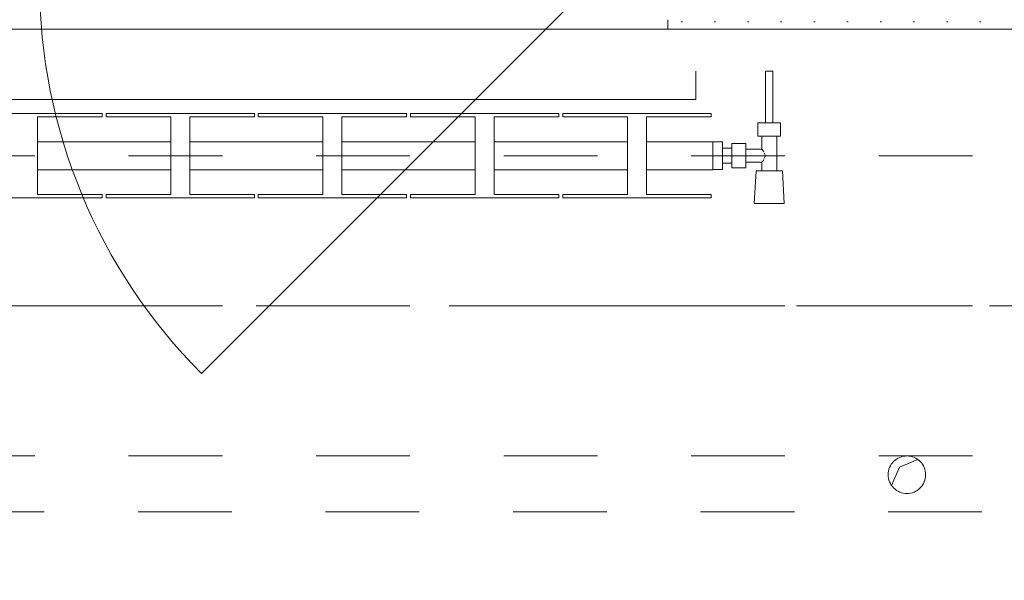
# Model space of a CAD drawing. Header units: metres. Extents: x -3.6 to 84.5, y -11 to 16.8.
# Tile 562 of 656: x 53.264 to 54.314, y 12.857 to 13.455. Entities that reach past the tile are written whole.
import ezdxf

# ---------------------------------------------------------------- set-up
doc = ezdxf.new("R2010")
doc.units = ezdxf.units.M
doc.header["$MEASUREMENT"] = 0
for name, pattern in [('Achse', [0.2, 0.1, -0.05, 0, -0.05]), ('Strichlinie doppelt', [0.546806, 0.264583, -0.105833, 0.070556, -0.105833]), ('Strichlinie eng', [0.115, 0.075, -0.04]), ('Untersicht', [0.1, 0.075, -0.025])]:
    doc.linetypes.add(name, pattern=pattern)
for name, color, linetype in [('152 - Bemaßung_ Beschriftung.Ausbau', 7, 'Continuous'), ('301 - Elemente.Linie', 7, 'Continuous'), ('451 - Universal.Achsen Raster', 7, 'Continuous'), ('603 - Struktur.Bodenplatte_ Decke Roh', 7, 'Continuous'), ('604 - Struktur.Wand Aussen', 7, 'Continuous'), ('608 - Struktur.Träger', 7, 'Continuous'), ('650 - Abdeckung.Fußboden Aufbau', 7, 'Continuous'), ('653 - Abdeckung.TB Verkofferung', 7, 'Continuous')]:
    doc.layers.add(name, color=color, linetype=linetype)
doc.styles.add('ERSTELLTER_STIL_2', font='txt')
doc.dimstyles.new('ERSTELLTER_STIL__1', dxfattribs={"dimtxt": 0.1, "dimasz": 0.0532, "dimexe": 0.18, "dimexo": 0.0625, "dimgap": 0, "dimtad": 1, "dimzin": 0, "dimdsep": 46, "dimtxsty": 'ERSTELLTER_STIL_2', "dimblk": 'ARROWHEAD_2', "dimblk1": 'ARROWHEAD_2', "dimblk2": 'ARROWHEAD_2', "dimcen": 0.09, "dimse1": 1, "dimse2": 1, "dimclrd": 7, "dimclre": 7, "dimclrt": 7, "dimazin": 0, "dimtfac": 1, "dimtdec": 4, "dimtmove": 0, "dimatfit": 3, "dimfxl": 1, "dimtolj": 1, "dimtzin": 0, "dimarcsym": 0})
doc.dimstyles.new('ERSTELLTER_STIL__3', dxfattribs={"dimtxt": 0.1, "dimasz": 0.0532, "dimexe": 0.18, "dimexo": 0.0625, "dimgap": 0, "dimtad": 1, "dimtih": 1, "dimtoh": 1, "dimzin": 0, "dimdsep": 46, "dimtxsty": 'ERSTELLTER_STIL_2', "dimblk": 'ARROWHEAD_2', "dimblk1": 'ARROWHEAD_2', "dimblk2": 'ARROWHEAD_2', "dimcen": 0.09, "dimse1": 1, "dimse2": 1, "dimclrd": 7, "dimclre": 7, "dimclrt": 7, "dimazin": 0, "dimtfac": 1, "dimtdec": 4, "dimtmove": 0, "dimatfit": 3, "dimfxl": 1, "dimtolj": 1, "dimtzin": 0, "dimarcsym": 0})
pattern_1 = [(45, (0, 0), (-0.01767767, 0.01767767), [0, -0.025])]

# ---------------------------------------------------------------- blocks, each defined once
blk = doc.blocks.new('*D305')
at = {"layer": '152 - Bemaßung_ Beschriftung.Ausbau', "color": 7, "linetype": 'Continuous', "lineweight": 5}
for p, q in [((63.4, 13.7152), (63.47, 13.6748)), ((63.435, 7.935), (63.435, 13.695))]:
    blk.add_line(p, q, dxfattribs=at)
blk = doc.blocks.new('ARROWHEAD_2')
at = {"color": 0, "linetype": 'Continuous', "lineweight": 0}
for p, q in [((-0.378, -0.655), (0.378, 0.655)), ((0, 0), (-1, 0))]:
    blk.add_line(p, q, dxfattribs=at)
blk = doc.blocks.new('*D306')
at = {"layer": '152 - Bemaßung_ Beschriftung.Ausbau', "color": 7, "linetype": 'Continuous', "lineweight": 5}
for p, q in [((63.435, 13.845), (63.435, 13.8792)), ((63.47, 13.8248), (63.4, 13.8652)), ((63.4875, 13.845), (63.3825, 13.845)), ((63.435, 13.695), (63.435, 13.845)), ((63.4, 13.7152), (63.47, 13.6748)), ((63.4875, 13.695), (63.3825, 13.695)), ((63.435, 7.935), (63.435, 13.695))]:
    blk.add_line(p, q, dxfattribs=at)
blk = doc.blocks.new('*D387')
at = {"layer": '152 - Bemaßung_ Beschriftung.Ausbau', "color": 7, "linetype": 'Continuous', "lineweight": 5}
for p, q in [((50.99, 15.3025), (50.99, 15.4075)), ((50.8602, 15.39), (50.8198, 15.32)), ((51.0102, 15.39), (50.9698, 15.32)), ((50.84, 15.355), (50.99, 15.355)), ((50.99, 15.355), (58.03, 15.355))]:
    blk.add_line(p, q, dxfattribs=at)
blk = doc.blocks.new('*D388')
at = {"layer": '152 - Bemaßung_ Beschriftung.Ausbau', "color": 7, "linetype": 'Continuous', "lineweight": 5}
for p, q in [((58.03, 15.3025), (58.03, 15.4075)), ((51.0102, 15.39), (50.9698, 15.32)), ((58.0502, 15.39), (58.0098, 15.32)), ((50.99, 15.355), (58.03, 15.355)), ((58.03, 15.355), (58.08, 15.355))]:
    blk.add_line(p, q, dxfattribs=at)
at = {"layer": '152 - Bemaßung_ Beschriftung.Ausbau', "color": 7, "lineweight": 5, "char_height": 0.1, "attachment_point": 7, "style": 'ERSTELLTER_STIL_2'}
for s, insert in [('\\A1;{\\pql;\\fArial|b0|i0|c0|p38;7,04}', (54.339, 15.375)), ('\\A1;{\\pql;\\fArial|b0|i0|c0|p38;5}', (57.9339, 15.375))]:
    blk.add_mtext(s, dxfattribs=dict(at, insert=insert))
blk = doc.blocks.new('*D426')
at = {"layer": '152 - Bemaßung_ Beschriftung.Ausbau', "color": 7, "linetype": 'Continuous', "lineweight": 5}
for p, q in [((51.08, 15.8025), (51.08, 15.9075)), ((50.8002, 15.89), (50.7598, 15.82)), ((51.1002, 15.89), (51.0598, 15.82)), ((50.78, 15.855), (51.08, 15.855)), ((51.08, 15.855), (54.38, 15.855))]:
    blk.add_line(p, q, dxfattribs=at)
at = {"layer": '152 - Bemaßung_ Beschriftung.Ausbau', "color": 7, "lineweight": 5, "insert": (50.8541, 15.875), "char_height": 0.1, "attachment_point": 7, "style": 'ERSTELLTER_STIL_2'}
blk.add_mtext('\\A1;{\\pql;\\fArial|b0|i0|c0|p38;30}', dxfattribs=at)
blk = doc.blocks.new('*D427')
at = {"layer": '152 - Bemaßung_ Beschriftung.Ausbau', "color": 7, "linetype": 'Continuous', "lineweight": 5}
for p, q in [((54.38, 15.8025), (54.38, 15.9075)), ((51.1002, 15.89), (51.0598, 15.82)), ((54.4002, 15.89), (54.3598, 15.82)), ((51.08, 15.855), (54.38, 15.855)), ((54.38, 15.855), (54.68, 15.855))]:
    blk.add_line(p, q, dxfattribs=at)
at = {"layer": '152 - Bemaßung_ Beschriftung.Ausbau', "color": 7, "lineweight": 5, "insert": (52.597, 15.875), "char_height": 0.1, "attachment_point": 7, "style": 'ERSTELLTER_STIL_2'}
blk.add_mtext('\\A1;{\\pql;\\fArial|b0|i0|c0|p38;3,30}', dxfattribs=at)
blk = doc.blocks.new('*D538')
at = {"layer": '152 - Bemaßung_ Beschriftung.Ausbau', "color": 7, "linetype": 'Continuous', "lineweight": 5}
for p, q in [((63.9, 13.4752), (63.97, 13.4348)), ((63.935, 8.2), (63.935, 13.455)), ((63.9, 8.2202), (63.97, 8.1798)), ((63.9875, 8.2), (63.8825, 8.2)), ((63.935, 8.15), (63.935, 8.2))]:
    blk.add_line(p, q, dxfattribs=at)
at = {"layer": '152 - Bemaßung_ Beschriftung.Ausbau', "color": 7, "lineweight": 5, "insert": (63.9344, 10.6694), "char_height": 0.1, "attachment_point": 7, "rotation": 90, "style": 'ERSTELLTER_STIL_2'}
blk.add_mtext('\\A1;{\\pql;\\fArial|b0|i0|c0|p38;5,25\\fArial|b0|i0|c0|p38;\\A1{\\H.66x;\\S5^  ;}}', dxfattribs=at)
blk = doc.blocks.new('*D539')
at = {"layer": '152 - Bemaßung_ Beschriftung.Ausbau', "color": 7, "linetype": 'Continuous', "lineweight": 5}
for p, q in [((63.9, 13.7152), (63.97, 13.6748)), ((63.935, 13.455), (63.935, 13.695)), ((63.9, 13.4752), (63.97, 13.4348)), ((63.9875, 13.455), (63.8825, 13.455)), ((63.935, 8.2), (63.935, 13.455))]:
    blk.add_line(p, q, dxfattribs=at)
at = {"layer": '152 - Bemaßung_ Beschriftung.Ausbau', "color": 7, "lineweight": 5, "insert": (63.915, 13.4991), "char_height": 0.1, "attachment_point": 7, "rotation": 90, "style": 'ERSTELLTER_STIL_2'}
blk.add_mtext('\\A1;{\\pql;\\fArial|b0|i0|c0|p38;24}', dxfattribs=at)

msp = doc.modelspace()

# ---------------------------------------------------------------- hatches: boundary and pattern name
at = {"layer": '604 - Struktur.Wand Aussen', "linetype": 'Continuous', "lineweight": 0, "true_color": 0x000000}
h = msp.add_hatch(dxfattribs=at)
h.set_pattern_fill('Gips_0001', color=18, style=0, pattern_type=2)
h.set_pattern_definition(pattern_1)
h.paths.add_polyline_path([(53.965, 13.445), (53.965, 13.505), (53.955, 13.505), (53.955, 13.445)])
h = msp.add_hatch(dxfattribs=at)
h.set_pattern_fill('Gips_0001', color=18, style=0, pattern_type=2)
h.set_pattern_definition(pattern_1)
h.paths.add_polyline_path([(53.965, 13.445), (54.37, 13.445), (54.37, 13.455), (53.965, 13.455)])

# ---------------------------------------------------------------- linework, layer by layer
at = {"layer": '301 - Elemente.Linie', "color": 7, "linetype": 'Continuous', "lineweight": 9}
for p, q in [((53.985, 13.4), (53.985, 13.37)), ((54.0592, 13.4), (54.0603, 13.4)), ((54.0592, 13.4), (54.0592, 13.345)), ((54.0603, 13.4), (54.0632, 13.4)), ((54.0632, 13.4), (54.066, 13.4)), ((54.066, 13.4), (54.0672, 13.4)), ((54.0672, 13.4), (54.0672, 13.345)), ((53.985, 13.37), (51.585, 13.37)), ((53.1936, 13.355), (53.3519, 13.355)), ((53.3519, 13.3513), (53.2829, 13.3513)), ((53.2829, 13.3513), (53.2829, 13.2688)), ((53.3519, 13.355), (53.3519, 13.3513)), ((53.3519, 13.355), (53.3519, 13.3513)), ((53.3559, 13.3513), (53.3559, 13.355)), ((53.3559, 13.355), (53.5142, 13.355)), ((53.4249, 13.3513), (53.3559, 13.3513)), ((53.4249, 13.2688), (53.4249, 13.3513)), ((53.5142, 13.3513), (53.4452, 13.3513)), ((53.4452, 13.3513), (53.4452, 13.2688)), ((53.5142, 13.355), (53.5142, 13.3513)), ((53.5182, 13.3513), (53.5182, 13.355)), ((53.5182, 13.3513), (53.5182, 13.355)), ((53.5182, 13.355), (53.6765, 13.355)), ((53.5872, 13.3513), (53.5182, 13.3513)), ((53.5872, 13.2688), (53.5872, 13.3513)), ((53.6765, 13.3513), (53.6075, 13.3513)), ((53.6075, 13.3513), (53.6075, 13.2688)), ((53.6765, 13.355), (53.6765, 13.3513)), ((53.6806, 13.3513), (53.6806, 13.355)), ((53.6806, 13.3513), (53.6806, 13.355)), ((53.6806, 13.355), (53.8388, 13.355)), ((53.7495, 13.3513), (53.6806, 13.3513)), ((53.7495, 13.2688), (53.7495, 13.3513)), ((53.8388, 13.3513), (53.7698, 13.3513)), ((53.7698, 13.3513), (53.7698, 13.2688)), ((53.8388, 13.355), (53.8388, 13.3513)), ((53.8388, 13.355), (53.8388, 13.3513)), ((53.8429, 13.3513), (53.8429, 13.355)), ((53.8429, 13.355), (54.0011, 13.355)), ((53.9119, 13.3513), (53.8429, 13.3513)), ((53.9119, 13.2688), (53.9119, 13.3513)), ((54.0011, 13.3513), (53.9322, 13.3513)), ((53.9322, 13.3513), (53.9322, 13.2688)), ((54.0011, 13.355), (54.0011, 13.3513)), ((54.0011, 13.355), (54.0011, 13.3513)), ((54.0512, 13.345), (54.0572, 13.345)), ((54.0512, 13.345), (54.0512, 13.331)), ((54.0572, 13.345), (54.0692, 13.345)), ((54.0592, 13.345), (54.0603, 13.345)), ((54.0603, 13.345), (54.0632, 13.345)), ((54.0632, 13.345), (54.066, 13.345)), ((54.066, 13.345), (54.0672, 13.345)), ((54.0692, 13.345), (54.0752, 13.345)), ((54.0752, 13.345), (54.0752, 13.331)), ((54.0512, 13.331), (54.0572, 13.331)), ((54.0552, 13.331), (54.0552, 13.317)), ((54.0572, 13.331), (54.0692, 13.331)), ((54.0692, 13.331), (54.0752, 13.331)), ((54.0712, 13.331), (54.0712, 13.294)), ((53.4249, 13.325), (53.2829, 13.325)), ((53.5872, 13.325), (53.4452, 13.325)), ((53.7495, 13.325), (53.6075, 13.325)), ((53.9119, 13.325), (53.7698, 13.325)), ((54.0032, 13.325), (53.9322, 13.325)), ((54.0032, 13.325), (54.0032, 13.3206)), ((54.0132, 13.3247), (54.0032, 13.3247)), ((54.0132, 13.3247), (54.0032, 13.3247)), ((54.0032, 13.3206), (54.0032, 13.31)), ((54.0132, 13.3247), (54.0132, 13.31)), ((54.0132, 13.3247), (54.0132, 13.31)), ((54.0132, 13.318), (54.0132, 13.3157)), ((54.0232, 13.318), (54.0132, 13.318)), ((54.0132, 13.3157), (54.0132, 13.31)), ((54.0232, 13.323), (54.0232, 13.3165)), ((54.0382, 13.323), (54.0232, 13.323)), ((54.0232, 13.3165), (54.0232, 13.3035)), ((54.0382, 13.323), (54.0382, 13.3165)), ((54.0552, 13.317), (54.0382, 13.317)), ((54.0382, 13.3165), (54.0382, 13.3035)), ((54.0552, 13.317), (54.0569, 13.3149)), ((54.0032, 13.31), (54.0032, 13.2994)), ((54.0132, 13.31), (54.0132, 13.2953)), ((54.0132, 13.31), (54.0132, 13.2953)), ((54.0132, 13.31), (54.0132, 13.3043)), ((54.0569, 13.3051), (54.0552, 13.303)), ((54.0569, 13.3149), (54.0574, 13.3139)), ((54.0574, 13.3061), (54.0569, 13.3051)), ((54.0579, 13.3129), (54.0593, 13.31)), ((54.0593, 13.31), (54.0579, 13.3071)), ((53.4249, 13.295), (53.2829, 13.295)), ((53.5872, 13.295), (53.4452, 13.295)), ((53.7495, 13.295), (53.6075, 13.295)), ((53.9119, 13.295), (53.7698, 13.295)), ((54.0032, 13.295), (53.9322, 13.295)), ((54.0032, 13.2994), (54.0032, 13.295)), ((54.0132, 13.2953), (54.0032, 13.2953)), ((54.0132, 13.2953), (54.0032, 13.2953)), ((54.0132, 13.2953), (54.0032, 13.2953)), ((54.0132, 13.2953), (54.0032, 13.2953)), ((54.0132, 13.3043), (54.0132, 13.302)), ((54.0232, 13.302), (54.0132, 13.302)), ((54.0232, 13.3035), (54.0232, 13.297)), ((54.0382, 13.297), (54.0232, 13.297)), ((54.0382, 13.3035), (54.0382, 13.297)), ((54.0552, 13.303), (54.0382, 13.303)), ((54.0552, 13.303), (54.0552, 13.294)), ((54.0492, 13.294), (54.0472, 13.259)), ((54.0492, 13.294), (54.0533, 13.294)), ((54.0533, 13.294), (54.0632, 13.294)), ((54.0632, 13.294), (54.0731, 13.294)), ((54.0731, 13.294), (54.0772, 13.294)), ((54.0772, 13.294), (54.0792, 13.259)), ((53.3519, 13.265), (53.1936, 13.265)), ((53.3519, 13.265), (53.1936, 13.265)), ((53.2829, 13.2688), (53.3519, 13.2688)), ((53.3519, 13.2688), (53.3519, 13.265)), ((53.3519, 13.2688), (53.3519, 13.265)), ((53.3559, 13.265), (53.3559, 13.2688)), ((53.3559, 13.2688), (53.4249, 13.2688)), ((53.5142, 13.265), (53.3559, 13.265)), ((53.5142, 13.265), (53.3559, 13.265)), ((53.4452, 13.2688), (53.5142, 13.2688)), ((53.5142, 13.2688), (53.5142, 13.265)), ((53.5182, 13.265), (53.5182, 13.2688)), ((53.5182, 13.265), (53.5182, 13.2688)), ((53.5182, 13.2688), (53.5872, 13.2688)), ((53.6765, 13.265), (53.5182, 13.265)), ((53.6765, 13.265), (53.5182, 13.265)), ((53.6075, 13.2688), (53.6765, 13.2688)), ((53.6765, 13.2688), (53.6765, 13.265)), ((53.6806, 13.265), (53.6806, 13.2688)), ((53.6806, 13.265), (53.6806, 13.2688)), ((53.6806, 13.2688), (53.7495, 13.2688)), ((53.8388, 13.265), (53.6806, 13.265)), ((53.8388, 13.265), (53.6806, 13.265)), ((53.7698, 13.2688), (53.8388, 13.2688)), ((53.8388, 13.2688), (53.8388, 13.265)), ((53.8388, 13.2688), (53.8388, 13.265)), ((53.8429, 13.265), (53.8429, 13.2688)), ((53.8429, 13.2688), (53.9119, 13.2688)), ((54.0011, 13.265), (53.8429, 13.265)), ((54.0011, 13.265), (53.8429, 13.265)), ((53.9322, 13.2688), (54.0011, 13.2688)), ((54.0011, 13.2688), (54.0011, 13.265)), ((54.0011, 13.2688), (54.0011, 13.265)), ((54.0518, 13.259), (54.0472, 13.259)), ((54.0472, 13.259), (54.0518, 13.259)), ((54.0518, 13.259), (54.0632, 13.259)), ((54.0632, 13.259), (54.0518, 13.259)), ((54.0632, 13.259), (54.0745, 13.259)), ((54.0745, 13.259), (54.0632, 13.259)), ((54.0745, 13.259), (54.0792, 13.259)), ((54.0792, 13.259), (54.0745, 13.259))]:
    msp.add_line(p, q, dxfattribs=at)
at = {"layer": '451 - Universal.Achsen Raster', "color": 160, "linetype": 'Strichlinie doppelt', "lineweight": 9, "true_color": 0x3232ff}
msp.add_line((64.935, 13.15), (-3.175, 13.15), dxfattribs=at)
at = {"layer": '603 - Struktur.Bodenplatte_ Decke Roh', "color": 7, "linetype": 'Continuous', "lineweight": 5}
for p, q in [((54.202, 12.978), (54.2215, 12.9863)), ((54.1936, 12.9585), (54.202, 12.978))]:
    msp.add_line(p, q, dxfattribs=at)
at = {"layer": '603 - Struktur.Bodenplatte_ Decke Roh', "color": 7, "linetype": 'Continuous', "lineweight": 9, "flags": 128}
msp.add_lwpolyline([(54.23, 12.97, 0.414214), (54.21, 12.99, 0.414214), (54.19, 12.97, 0.414214), (54.21, 12.95, 0.414214)], format="xyb", close=True, dxfattribs=at)
at = {"layer": '604 - Struktur.Wand Aussen', "color": 7, "linetype": 'Continuous', "lineweight": 9}
for p, q in [((53.875, 13.495), (53.4578, 13.0778)), ((53.955, 13.445), (51.575, 13.445))]:
    msp.add_line(p, q, dxfattribs=at)
at = {"layer": '604 - Struktur.Wand Aussen', "color": 7, "linetype": 'Continuous', "lineweight": 5}
for p in [(53.955, 13.455), (53.955, 13.455), (53.965, 13.445)]:
    msp.add_line(p, (53.955, 13.445), dxfattribs=at)
at = {"layer": '604 - Struktur.Wand Aussen', "color": 7, "linetype": 'Strichlinie eng', "lineweight": 9}
msp.add_line((53.955, 13.445), (51.575, 13.445), dxfattribs=at)
at = {"layer": '604 - Struktur.Wand Aussen', "color": 7, "linetype": 'Continuous', "lineweight": 5, "flags": 128}
msp.add_lwpolyline([(53.965, 13.445), (54.37, 13.445)], dxfattribs=at)
at = {"layer": '604 - Struktur.Wand Aussen', "color": 7, "linetype": 'Continuous', "lineweight": 9}
msp.add_arc((53.875, 13.495), 0.59, 180, 225, dxfattribs=at)
msp.add_point((53.955, 13.445), dxfattribs=at)
at = {"layer": '608 - Struktur.Träger', "color": 7, "linetype": 'Untersicht', "lineweight": 13}
for p, q in [((50.78, 13.31), (61.88, 13.31)), ((50.78, 12.99), (61.88, 12.99))]:
    msp.add_line(p, q, dxfattribs=at)
at = {"layer": '608 - Struktur.Träger', "color": 7, "linetype": 'Achse', "lineweight": 9}
msp.add_line((50.78, 13.15), (61.88, 13.15), dxfattribs=at)
at = {"layer": '650 - Abdeckung.Fußboden Aufbau', "color": 7, "linetype": 'Continuous', "lineweight": 13, "flags": 128}
msp.add_lwpolyline([(54.37, 13.445), (51.09, 13.445), (51.09, 12.99), (50.99, 12.99), (50.99, 8.51), (51.09, 8.51), (51.09, 8.09), (51.04, 8.09), (51.04, 5.5675), (50.865, 5.5675), (50.865, 5.925)], dxfattribs=at)
msp.add_lwpolyline([(54.37, 13.445), (51.09, 13.445), (51.09, 12.99), (50.99, 12.99), (50.99, 8.51), (51.09, 8.51), (51.09, 8.09), (51.04, 8.09), (51.04, 5.5675), (50.865, 5.5675), (50.865, 5.925)], dxfattribs=at)
msp.add_lwpolyline([(54.37, 13.445), (51.09, 13.445), (51.09, 12.99), (50.99, 12.99), (50.99, 8.51), (51.09, 8.51), (51.09, 8.09), (51.04, 8.09), (51.04, 5.5675), (50.865, 5.5675), (50.865, 5.925)], dxfattribs=at)
at = {"layer": '653 - Abdeckung.TB Verkofferung', "color": 7, "linetype": 'Untersicht', "lineweight": 9}
msp.add_line((50.99, 12.9305), (61.57, 12.9305), dxfattribs=at)

# ---------------------------------------------------------------- dimensions: what is measured, and where the dimension line sits
at = {"layer": '152 - Bemaßung_ Beschriftung.Ausbau', "color": 7, "linetype": 'Continuous', "lineweight": 5}
for base, p1, p2, picture, middle in [((51.08, 15.855), (50.78, 13), (51.08, 13), '*D426', (50.9303, 15.925)), ((54.38, 15.855), (51.08, 13), (54.38, 13), '*D427', (52.7268, 15.925)), ((58.03, 15.355), (50.99, 10.7194), (58.03, 10.555), '*D388', (54.4689, 15.425)), ((50.99, 15.355), (50.84, 10.7194), (50.99, 10.7194), '*D387', (50.7443, 15.425))]:
    dim = msp.add_linear_dim(base=base, p1=p1, p2=p2, dimstyle='ERSTELLTER_STIL__3', dxfattribs=at)
    dim.commit()
    dim.dimension.update_dxf_attribs({"geometry": picture, "text_midpoint": middle, "dimtype": 160})
for base, p1, p2, picture, middle in [((63.435, 13.845), (31.13, 13.695), (62.425, 13.845), '*D306', (63.365, 13.5992)), ((63.435025, 13.695), (62.275025, 13.695), (31.1300125, 13.695), '*D305', (63.3650249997, 13.691853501)), ((63.935, 13.695), (31.13, 13.455), (62.275, 13.695), '*D539', (63.865, 13.5753)), ((63.93503, 13.455), (60.52999, 8.19998), (31.13001, 13.455), '*D538', (63.86502, 10.93436))]:
    dim = msp.add_linear_dim(base=base, p1=p1, p2=p2, angle=90, dimstyle='ERSTELLTER_STIL__1', dxfattribs=at)
    dim.commit()
    dim.dimension.update_dxf_attribs({"geometry": picture, "text_midpoint": middle, "dimtype": 160, "text_rotation": 90})

doc.saveas('drawing.dxf')
